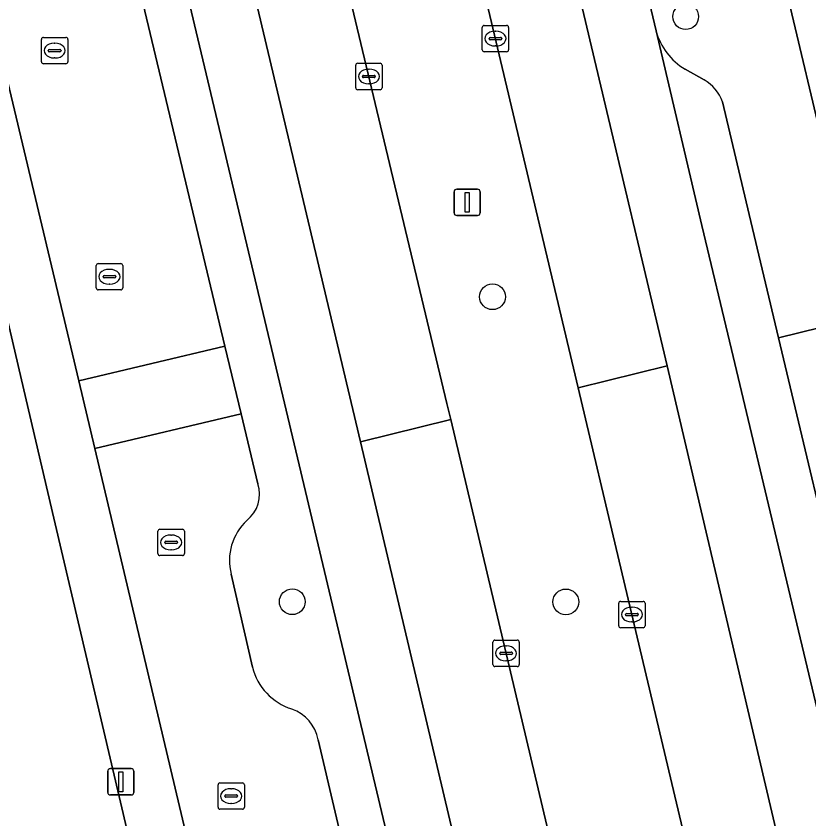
# Model space of a CAD drawing. Extents: x 158472 to 159562, y 388525 to 389606.
# Drawn here: x 159255.02 to 159285.1, y 388818.07 to 388848.51 of the extents above; entities that cross this region are included whole.
import ezdxf

# ---------------------------------------------------------------- set-up
doc = ezdxf.new("R2010")
doc.units = 0
for name, color, linetype in [('IMGEO_Berm_groen', 7, 'Continuous'), ('IMGEO_Boom', 7, 'Continuous'), ('IMGEO_Erf', 7, 'Continuous'), ('IMGEO_Kolk', 7, 'Continuous'), ('IMGEO_Lichtmast', 7, 'Continuous'), ('IMGEO_Parkeervlak_open', 7, 'Continuous'), ('IMGEO_Rijbaan_lokaal_gesloten', 7, 'Continuous'), ('IMGEO_Rijbaan_lokaal_open', 7, 'Continuous'), ('IMGEO_Voetpad_open', 7, 'Continuous')]:
    doc.layers.add(name, color=color, linetype=linetype)

msp = doc.modelspace()

# ---------------------------------------------------------------- linework, layer by layer
at = {"layer": 'IMGEO_Berm_groen'}
for points in [[(159277.901, 388827.843), (159276.343, 388834.412), (159270.29, 388859.938), (159269.541, 388863.127), (159266.797, 388874.809), (159261.846, 388873.649), (159264.636, 388861.977), (159271.366, 388833.818), (159271.51, 388833.21), (159279.673, 388798.682), (159283.502, 388782.632), (159288.208, 388762.614)], [(159265.691, 388831.762), (159260.868, 388852.063), (159259.188, 388851.605)], [(159259.299, 388851.238), (159262.943, 388835.991), (159263.557, 388833.423), (159264.191, 388830.772)], [(159277.616, 388773.955), (159279.332, 388774.364), (159277.906, 388780.397), (159273.326, 388799.622), (159265.691, 388831.762)], [(159293.018, 388764.082), (159289.528, 388778.742), (159284.536, 388799.838), (159277.901, 388827.843)], [(159263.178, 388827.348), (159263.988, 388823.816)], [(159266.481, 388821.067), (159269.854, 388806.707)]]:
    msp.add_lwpolyline(points, dxfattribs=at)
for centre, radius, start, end in [((159263.007, 388830.371), 1.25, 307.7238, 18.7266), ((159265.188, 388827.865), 2.075, 133.0238, 194.4168), ((159266.147, 388824.356), 2.225, 194.0354, 252.457), ((159264.968, 388820.78), 1.54, 10.7316, 70.7373)]:
    msp.add_arc(centre, radius, start, end, dxfattribs=at)
at = {"layer": 'IMGEO_Boom'}
for centre in [(159280.42, 388848.483), (159273.091, 388837.864), (159265.497, 388826.302), (159275.874, 388826.293)]:
    msp.add_circle(centre, 0.489, dxfattribs=at)
at = {"layer": 'IMGEO_Erf'}
for points in [[(159287.294, 388868.814), (159282.697, 388867.807), (159283.429, 388864.725), (159279.877, 388863.882), (159283.385, 388849.129), (159284.273, 388849.344), (159287.179, 388837.107)], [(159262.381, 388804.22), (159256.456, 388829.466), (159255.312, 388834.339), (159254.136, 388839.326), (159252.844, 388844.898), (159247.923, 388843.835), (159246.951, 388843.625), (159224.091, 388838.376), (159225.558, 388832.389), (159222.369, 388831.607), (159220.986, 388837.247), (159220.015, 388837.009), (159222.338, 388827.116), (159227.763, 388803.932)]]:
    msp.add_lwpolyline(points, dxfattribs=at)
at = {"layer": 'IMGEO_Kolk'}
for p, q in [((159272.777, 388848.15), (159273.629, 388848.15)), ((159272.702, 388847.224), (159272.702, 388848.076)), ((159273.19, 388847.93), (159273.215, 388847.93)), ((159273.703, 388848.076), (159273.703, 388847.224)), ((159255.983, 388846.77), (159255.983, 388847.622)), ((159256.058, 388847.696), (159256.91, 388847.696)), ((159256.984, 388847.622), (159256.984, 388846.77)), ((159272.961, 388847.644), (159272.961, 388847.656)), ((159273.399, 388847.607), (159273.001, 388847.607)), ((159273.004, 388847.693), (159273.402, 388847.693)), ((159273.445, 388847.656), (159273.445, 388847.644)), ((159256.285, 388847.239), (159256.683, 388847.239)), ((159256.471, 388847.476), (159256.496, 388847.476)), ((159273.213, 388847.37), (159273.188, 388847.37)), ((159256.242, 388847.19), (159256.242, 388847.202)), ((159256.68, 388847.153), (159256.282, 388847.153)), ((159256.726, 388847.202), (159256.726, 388847.19)), ((159273.629, 388847.15), (159272.777, 388847.15)), ((159256.91, 388846.696), (159256.058, 388846.696)), ((159256.494, 388846.916), (159256.469, 388846.916)), ((159267.903, 388845.788), (159267.903, 388846.64)), ((159267.978, 388846.714), (159268.83, 388846.714)), ((159268.904, 388846.64), (159268.904, 388845.788)), ((159268.391, 388846.494), (159268.416, 388846.494)), ((159268.162, 388846.208), (159268.162, 388846.22)), ((159268.6, 388846.171), (159268.202, 388846.171)), ((159268.205, 388846.257), (159268.603, 388846.257)), ((159268.646, 388846.22), (159268.646, 388846.208)), ((159268.83, 388845.714), (159267.978, 388845.714)), ((159268.414, 388845.934), (159268.389, 388845.934)), ((159258.063, 388838.197), (159258.063, 388839.049)), ((159258.138, 388839.123), (159258.99, 388839.123)), ((159259.064, 388839.049), (159259.064, 388838.197)), ((159258.551, 388838.903), (159258.576, 388838.903)), ((159258.322, 388838.617), (159258.322, 388838.629)), ((159258.76, 388838.58), (159258.362, 388838.58)), ((159258.365, 388838.666), (159258.763, 388838.666)), ((159258.806, 388838.629), (159258.806, 388838.617)), ((159258.99, 388838.123), (159258.138, 388838.123)), ((159258.574, 388838.343), (159258.549, 388838.343)), ((159260.402, 388828.124), (159260.402, 388828.976)), ((159260.477, 388829.05), (159261.329, 388829.05)), ((159261.403, 388828.976), (159261.403, 388828.124)), ((159260.89, 388828.83), (159260.915, 388828.83)), ((159260.661, 388828.544), (159260.661, 388828.556)), ((159261.099, 388828.507), (159260.701, 388828.507)), ((159260.704, 388828.593), (159261.102, 388828.593)), ((159261.145, 388828.556), (159261.145, 388828.544)), ((159261.329, 388828.05), (159260.477, 388828.05)), ((159260.913, 388828.27), (159260.888, 388828.27)), ((159277.879, 388825.389), (159277.879, 388826.241)), ((159277.954, 388826.315), (159278.806, 388826.315)), ((159278.88, 388826.241), (159278.88, 388825.389)), ((159278.367, 388826.095), (159278.392, 388826.095)), ((159278.138, 388825.809), (159278.138, 388825.821)), ((159278.576, 388825.772), (159278.178, 388825.772)), ((159278.181, 388825.858), (159278.579, 388825.858)), ((159278.622, 388825.821), (159278.622, 388825.809)), ((159278.806, 388825.315), (159277.954, 388825.315)), ((159278.39, 388825.535), (159278.365, 388825.535)), ((159273.106, 388823.919), (159273.106, 388824.771)), ((159273.181, 388824.845), (159274.033, 388824.845)), ((159274.107, 388824.771), (159274.107, 388823.919)), ((159273.594, 388824.625), (159273.619, 388824.625)), ((159273.365, 388824.339), (159273.365, 388824.351)), ((159273.803, 388824.302), (159273.405, 388824.302)), ((159273.408, 388824.388), (159273.806, 388824.388)), ((159273.849, 388824.351), (159273.849, 388824.339)), ((159274.033, 388823.845), (159273.181, 388823.845)), ((159273.617, 388824.065), (159273.592, 388824.065)), ((159262.68, 388818.508), (159262.68, 388819.36)), ((159262.755, 388819.434), (159263.607, 388819.434)), ((159263.681, 388819.36), (159263.681, 388818.508)), ((159262.939, 388818.928), (159262.939, 388818.94)), ((159262.982, 388818.977), (159263.38, 388818.977)), ((159263.168, 388819.214), (159263.193, 388819.214)), ((159263.423, 388818.94), (159263.423, 388818.928)), ((159263.377, 388818.891), (159262.979, 388818.891)), ((159263.191, 388818.654), (159263.166, 388818.654)), ((159263.607, 388818.434), (159262.755, 388818.434))]:
    msp.add_line(p, q, dxfattribs=at)
for points in [[(159272.777, 388848.15), (159273.629, 388848.15)], [(159272.702, 388847.224), (159272.702, 388848.076)], [(159273.703, 388848.076), (159273.703, 388847.224)], [(159255.983, 388846.77), (159255.983, 388847.622)], [(159256.058, 388847.696), (159256.91, 388847.696)], [(159256.984, 388847.622), (159256.984, 388846.77)], [(159273.629, 388847.15), (159272.777, 388847.15)], [(159256.91, 388846.696), (159256.058, 388846.696)], [(159267.903, 388845.788), (159267.903, 388846.64)], [(159267.978, 388846.714), (159268.83, 388846.714)], [(159268.904, 388846.64), (159268.904, 388845.788)], [(159268.83, 388845.714), (159267.978, 388845.714)], [(159258.063, 388838.197), (159258.063, 388839.049)], [(159258.138, 388839.123), (159258.99, 388839.123)], [(159259.064, 388839.049), (159259.064, 388838.197)], [(159258.99, 388838.123), (159258.138, 388838.123)], [(159260.402, 388828.124), (159260.402, 388828.976)], [(159260.477, 388829.05), (159261.329, 388829.05)], [(159261.403, 388828.976), (159261.403, 388828.124)], [(159261.329, 388828.05), (159260.477, 388828.05)], [(159277.879, 388825.389), (159277.879, 388826.241)], [(159277.954, 388826.315), (159278.806, 388826.315)], [(159278.88, 388826.241), (159278.88, 388825.389)], [(159278.806, 388825.315), (159277.954, 388825.315)], [(159273.106, 388823.919), (159273.106, 388824.771)], [(159273.181, 388824.845), (159274.033, 388824.845)], [(159274.107, 388824.771), (159274.107, 388823.919)], [(159274.033, 388823.845), (159273.181, 388823.845)], [(159262.68, 388818.508), (159262.68, 388819.36)], [(159262.755, 388819.434), (159263.607, 388819.434)], [(159263.681, 388819.36), (159263.681, 388818.508)], [(159263.607, 388818.434), (159262.755, 388818.434)]]:
    msp.add_lwpolyline(points, dxfattribs=at)
for centre, radius, start, end in [((159272.779, 388848.074), 0.0765, 91.552, 178.448), ((159272.779, 388848.074), 0.0765, 91.552, 178.448), ((159273.627, 388848.074), 0.0765, 1.552, 88.448), ((159273.627, 388848.074), 0.0765, 1.552, 88.448), ((159256.06, 388847.62), 0.0765, 91.552, 178.448), ((159256.06, 388847.62), 0.0765, 91.552, 178.448), ((159256.908, 388847.62), 0.0765, 1.552, 88.448), ((159256.908, 388847.62), 0.0765, 1.552, 88.448), ((159273.001, 388847.653), 0.0403, 85.8775, 175.7526), ((159272.998, 388847.643), 0.0366, 178.938, 274.7102), ((159273.402, 388847.65), 0.043, 264.8664, 352.4533), ((159273.406, 388847.655), 0.0386, 1.7309, 96.639), ((159256.282, 388847.199), 0.0403, 85.8775, 175.7526), ((159256.687, 388847.201), 0.0386, 1.7309, 96.639), ((159272.779, 388847.226), 0.0765, 181.552, 268.448), ((159272.779, 388847.226), 0.0765, 181.552, 268.448), ((159273.627, 388847.226), 0.0765, 271.552, 358.448), ((159273.627, 388847.226), 0.0765, 271.552, 358.448), ((159256.279, 388847.189), 0.0366, 178.938, 274.7102), ((159256.683, 388847.196), 0.043, 264.8664, 352.4533), ((159256.06, 388846.772), 0.0765, 181.552, 268.448), ((159256.06, 388846.772), 0.0765, 181.552, 268.448), ((159256.908, 388846.772), 0.0765, 271.552, 358.448), ((159256.908, 388846.772), 0.0765, 271.552, 358.448), ((159267.98, 388846.638), 0.0765, 91.552, 178.448), ((159267.98, 388846.638), 0.0765, 91.552, 178.448), ((159268.828, 388846.638), 0.0765, 1.552, 88.448), ((159268.828, 388846.638), 0.0765, 1.552, 88.448), ((159268.202, 388846.217), 0.0403, 85.8775, 175.7526), ((159268.199, 388846.207), 0.0366, 178.938, 274.7102), ((159268.603, 388846.214), 0.043, 264.8664, 352.4533), ((159268.607, 388846.219), 0.0386, 1.7309, 96.639), ((159267.98, 388845.79), 0.0765, 181.552, 268.448), ((159267.98, 388845.79), 0.0765, 181.552, 268.448), ((159268.828, 388845.79), 0.0765, 271.552, 358.448), ((159268.828, 388845.79), 0.0765, 271.552, 358.448), ((159258.14, 388839.047), 0.0765, 91.552, 178.448), ((159258.14, 388839.047), 0.0765, 91.552, 178.448), ((159258.988, 388839.047), 0.0765, 1.552, 88.448), ((159258.988, 388839.047), 0.0765, 1.552, 88.448), ((159258.362, 388838.626), 0.0403, 85.8775, 175.7526), ((159258.359, 388838.616), 0.0366, 178.938, 274.7102), ((159258.763, 388838.623), 0.043, 264.8664, 352.4533), ((159258.767, 388838.628), 0.0386, 1.7309, 96.639), ((159258.14, 388838.199), 0.0765, 181.552, 268.448), ((159258.14, 388838.199), 0.0765, 181.552, 268.448), ((159258.988, 388838.199), 0.0765, 271.552, 358.448), ((159258.988, 388838.199), 0.0765, 271.552, 358.448), ((159260.479, 388828.974), 0.0765, 91.552, 178.448), ((159260.479, 388828.974), 0.0765, 91.552, 178.448), ((159261.327, 388828.974), 0.0765, 1.552, 88.448), ((159261.327, 388828.974), 0.0765, 1.552, 88.448), ((159260.701, 388828.553), 0.0403, 85.8775, 175.7526), ((159260.698, 388828.543), 0.0366, 178.938, 274.7102), ((159261.102, 388828.55), 0.043, 264.8664, 352.4533), ((159261.106, 388828.555), 0.0386, 1.7309, 96.639), ((159260.479, 388828.126), 0.0765, 181.552, 268.448), ((159260.479, 388828.126), 0.0765, 181.552, 268.448), ((159261.327, 388828.126), 0.0765, 271.552, 358.448), ((159261.327, 388828.126), 0.0765, 271.552, 358.448), ((159277.956, 388826.239), 0.0765, 91.552, 178.448), ((159277.956, 388826.239), 0.0765, 91.552, 178.448), ((159278.804, 388826.239), 0.0765, 1.552, 88.448), ((159278.804, 388826.239), 0.0765, 1.552, 88.448), ((159278.178, 388825.818), 0.0403, 85.8775, 175.7526), ((159278.175, 388825.808), 0.0366, 178.938, 274.7102), ((159278.579, 388825.815), 0.043, 264.8664, 352.4533), ((159278.583, 388825.82), 0.0386, 1.7309, 96.639), ((159277.956, 388825.391), 0.0765, 181.552, 268.448), ((159277.956, 388825.391), 0.0765, 181.552, 268.448), ((159278.804, 388825.391), 0.0765, 271.552, 358.448), ((159278.804, 388825.391), 0.0765, 271.552, 358.448), ((159273.183, 388824.769), 0.0765, 91.552, 178.448), ((159273.183, 388824.769), 0.0765, 91.552, 178.448), ((159274.031, 388824.769), 0.0765, 1.552, 88.448), ((159274.031, 388824.769), 0.0765, 1.552, 88.448), ((159273.405, 388824.348), 0.0403, 85.8775, 175.7526), ((159273.402, 388824.338), 0.0366, 178.938, 274.7102), ((159273.806, 388824.345), 0.043, 264.8664, 352.4533), ((159273.81, 388824.35), 0.0386, 1.7309, 96.639), ((159273.183, 388823.921), 0.0765, 181.552, 268.448), ((159273.183, 388823.921), 0.0765, 181.552, 268.448), ((159274.031, 388823.921), 0.0765, 271.552, 358.448), ((159274.031, 388823.921), 0.0765, 271.552, 358.448), ((159262.757, 388819.358), 0.0765, 91.552, 178.448), ((159262.757, 388819.358), 0.0765, 91.552, 178.448), ((159263.605, 388819.358), 0.0765, 1.552, 88.448), ((159263.605, 388819.358), 0.0765, 1.552, 88.448), ((159262.979, 388818.937), 0.0403, 85.8775, 175.7526), ((159262.976, 388818.927), 0.0366, 178.938, 274.7102), ((159263.38, 388818.934), 0.043, 264.8664, 352.4533), ((159263.384, 388818.939), 0.0386, 1.7309, 96.639), ((159262.757, 388818.51), 0.0765, 181.552, 268.448), ((159262.757, 388818.51), 0.0765, 181.552, 268.448), ((159263.605, 388818.51), 0.0765, 271.552, 358.448), ((159263.605, 388818.51), 0.0765, 271.552, 358.448)]:
    msp.add_arc(centre, radius, start, end, dxfattribs=at)
for centre, major_axis, ratio, start_param, end_param in [((159273.189, 388847.65), (-0.387, 0.002), 0.722429, 4.712389, 7.853982), ((159273.214, 388847.65), (-0.39, 0.002), 0.717154, 1.570796, 4.712389), ((159256.47, 388847.196), (-0.387, 0.002), 0.722429, 4.712389, 7.853982), ((159256.495, 388847.196), (-0.39, 0.002), 0.717154, 1.570796, 4.712389), ((159268.39, 388846.214), (-0.387, 0.002), 0.722429, 4.712389, 7.853982), ((159268.415, 388846.214), (-0.39, 0.002), 0.717154, 1.570796, 4.712389), ((159258.55, 388838.623), (-0.387, 0.002), 0.722429, 4.712389, 7.853982), ((159258.575, 388838.623), (-0.39, 0.002), 0.717154, 1.570796, 4.712389), ((159260.889, 388828.55), (-0.387, 0.002), 0.722429, 4.712389, 7.853982), ((159260.914, 388828.55), (-0.39, 0.002), 0.717154, 1.570796, 4.712389), ((159278.366, 388825.815), (-0.387, 0.002), 0.722429, 4.712389, 7.853982), ((159278.391, 388825.815), (-0.39, 0.002), 0.717154, 1.570796, 4.712389), ((159273.593, 388824.345), (-0.387, 0.002), 0.722429, 4.712389, 7.853982), ((159273.618, 388824.345), (-0.39, 0.002), 0.717154, 1.570796, 4.712389), ((159263.167, 388818.934), (-0.387, 0.002), 0.722429, 4.712389, 7.853982), ((159263.192, 388818.934), (-0.39, 0.002), 0.717154, 1.570796, 4.712389)]:
    msp.add_ellipse(centre, major_axis=major_axis, ratio=ratio, start_param=start_param, end_param=end_param, dxfattribs=at)
at = {"layer": 'IMGEO_Lichtmast'}
for p, q in [((159271.635, 388841.043), (159271.635, 388841.843)), ((159271.635, 388841.843), (159271.635, 388841.043)), ((159271.735, 388841.943), (159272.525, 388841.943)), ((159272.525, 388841.943), (159271.735, 388841.943)), ((159272.625, 388841.843), (159272.625, 388841.043)), ((159272.625, 388841.043), (159272.625, 388841.843)), ((159272.525, 388840.943), (159271.735, 388840.943)), ((159271.735, 388840.943), (159272.525, 388840.943)), ((159258.498, 388819.075), (159258.498, 388819.875)), ((159258.498, 388819.875), (159258.498, 388819.075)), ((159258.598, 388819.975), (159259.388, 388819.975)), ((159259.388, 388819.975), (159258.598, 388819.975)), ((159259.488, 388819.875), (159259.488, 388819.075)), ((159259.488, 388819.075), (159259.488, 388819.875)), ((159259.388, 388818.975), (159258.598, 388818.975)), ((159258.598, 388818.975), (159259.388, 388818.975))]:
    msp.add_line(p, q, dxfattribs=at)
for points in [[(159272.055, 388841.818), (159272.205, 388841.818), (159272.205, 388841.068), (159272.055, 388841.068), (159272.055, 388841.818)], [(159258.918, 388819.85), (159259.068, 388819.85), (159259.068, 388819.1), (159258.918, 388819.1), (159258.918, 388819.85)]]:
    msp.add_lwpolyline(points, dxfattribs=at)
for centre, start, end in [((159271.735, 388841.843), 90, 180), ((159271.735, 388841.843), 90, 180), ((159272.525, 388841.843), 0, 90), ((159272.525, 388841.843), 360, 90), ((159271.735, 388841.043), 180, 270), ((159271.735, 388841.043), 180, 270), ((159272.525, 388841.043), 270, 0), ((159272.525, 388841.043), 270, 0), ((159258.598, 388819.875), 90, 180), ((159258.598, 388819.875), 90, 180), ((159259.388, 388819.875), 0, 90), ((159259.388, 388819.875), 360, 90), ((159258.598, 388819.075), 180, 270), ((159258.598, 388819.075), 180, 270), ((159259.388, 388819.075), 270, 0), ((159259.388, 388819.075), 270, 0)]:
    msp.add_arc(centre, 0.1, start, end, dxfattribs=at)
at = {"layer": 'IMGEO_Parkeervlak_open'}
for points in [[(159279.295, 388847.943), (159281.038, 388840.562), (159282.158, 388835.858), (159285.659, 388821.162)], [(159281.122, 388846.086), (159280.396, 388846.488)], [(159286.607, 388825.109), (159283.941, 388836.302), (159282.825, 388840.986), (159281.816, 388845.258)]]:
    msp.add_lwpolyline(points, dxfattribs=at)
for centre, radius, start, end in [((159281.682, 388848.605), 2.477, 195.5061, 238.7235), ((159280.263, 388844.661), 1.664, 21.0218, 58.9153)]:
    msp.add_arc(centre, radius, start, end, dxfattribs=at)
at = {"layer": 'IMGEO_Rijbaan_lokaal_gesloten'}
for points in [[(159223.469, 389052.45), (159230.156, 389009.067), (159243.098, 388939.791), (159258.627, 388872.238), (159268.084, 388832.358), (159271.51, 388833.21), (159271.366, 388833.818), (159264.636, 388861.977), (159261.846, 388873.649), (159261.159, 388876.524), (159260.92, 388877.525)], [(159239.311, 389027.03), (159242.913, 389005.102), (159246.77, 388983.007), (159252.032, 388955.946), (159255.765, 388938.112), (159261.434, 388912.543), (159265.14, 388896.851), (159270.668, 388873.441), (159274.326, 388857.952), (159279.715, 388835.25), (159286.319, 388807.116)], [(159285.132, 388760.501), (159274.982, 388803.196), (159268.084, 388832.358), (159258.627, 388872.238), (159243.098, 388939.791)], [(159249.806, 388898.745), (159253.55, 388882.862), (159256.234, 388871.462), (159258.029, 388864.014), (159260.868, 388852.063), (159265.691, 388831.762), (159273.326, 388799.622), (159277.906, 388780.397), (159279.332, 388774.364), (159281.519, 388765.117), (159283.612, 388756.249), (159285.084, 388750), (159287.643, 388739.131)], [(159262.853, 388891.299), (159265.887, 388878.684), (159266.118, 388877.7), (159266.797, 388874.809), (159269.541, 388863.127), (159270.29, 388859.938), (159276.343, 388834.412), (159279.715, 388835.25), (159274.326, 388857.952), (159270.668, 388873.441), (159265.14, 388896.851)], [(159285.659, 388821.162), (159282.158, 388835.858), (159281.038, 388840.562), (159279.295, 388847.943), (159278.852, 388849.818), (159273.304, 388873.316)], [(159286.319, 388807.116), (159279.715, 388835.25), (159276.343, 388834.412), (159277.901, 388827.843), (159284.536, 388799.838), (159289.528, 388778.742), (159293.018, 388764.082)], [(159288.208, 388762.614), (159283.502, 388782.632), (159279.673, 388798.682), (159271.51, 388833.21), (159268.084, 388832.358), (159274.982, 388803.196), (159285.132, 388760.501), (159292.436, 388729.776), (159299.002, 388702.154), (159302.196, 388688.085), (159301.738, 388687.977), (159299.905, 388687.548), (159299.937, 388687.413), (159304.249, 388669.003), (159304.775, 388666.773), (159306.683, 388667.26), (159310.673, 388668.277), (159309.54, 388673.08), (159309.432, 388673.446)]]:
    msp.add_lwpolyline(points, dxfattribs=at)
at = {"layer": 'IMGEO_Rijbaan_lokaal_open'}
for points in [[(159257.328, 388863.865), (159257.54, 388863.91), (159255.745, 388871.357), (159253.668, 388870.909), (159250.613, 388864.087), (159249.126, 388863.743), (159253.133, 388846.145), (159254.595, 388846.477), (159257.395, 388834.675), (159262.943, 388835.991), (159259.299, 388851.238)], [(159264.191, 388830.772), (159263.557, 388833.423), (159258.005, 388832.106), (159258.51, 388829.977), (159261.502, 388817.367), (159267.045, 388793.931), (159269.394, 388784.189), (159274.86, 388785.507), (159272.312, 388795.966)], [(159263.988, 388823.816), (159263.178, 388827.348)], [(159269.854, 388806.707), (159266.481, 388821.067)]]:
    msp.add_lwpolyline(points, dxfattribs=at)
msp.add_lwpolyline([(159258.005, 388832.106), (159263.557, 388833.423), (159262.943, 388835.991), (159257.395, 388834.675)], close=True, dxfattribs=at)
for centre, radius, start, end in [((159263.007, 388830.371), 1.25, 307.7238, 18.7266), ((159265.188, 388827.865), 2.075, 133.0238, 194.4168), ((159266.147, 388824.356), 2.225, 194.0354, 252.457), ((159264.968, 388820.78), 1.54, 10.7316, 70.7373)]:
    msp.add_arc(centre, radius, start, end, dxfattribs=at)
at = {"layer": 'IMGEO_Voetpad_open'}
for points in [[(159281.816, 388845.258), (159282.825, 388840.986), (159283.941, 388836.302), (159287.179, 388837.107), (159284.273, 388849.344), (159283.385, 388849.129), (159279.877, 388863.882), (159279.069, 388867.287), (159276.089, 388880.176), (159273.313, 388881.672)], [(159254.595, 388846.477), (159253.133, 388846.145), (159248.287, 388845.046), (159244.254, 388862.616), (159243.653, 388862.478), (159246.3, 388850.982), (159247.021, 388847.913), (159247.715, 388844.776), (159247.923, 388843.835), (159252.844, 388844.898), (159254.136, 388839.326), (159255.312, 388834.339), (159256.456, 388829.466), (159262.381, 388804.22), (159263.557, 388799.256), (159265.157, 388792.677), (159266.341, 388787.656), (159273.151, 388759.428), (159273.781, 388756.462), (159274.798, 388756.715)], [(159278.852, 388849.818), (159279.295, 388847.943)], [(159287.643, 388739.131), (159285.084, 388750), (159283.612, 388756.249), (159283.093, 388756.097), (159282.991, 388756.446), (159281.704, 388756.171), (159275.289, 388759.739), (159270.01, 388781.632), (159269.394, 388784.189), (159267.045, 388793.931), (159261.502, 388817.367), (159258.51, 388829.977), (159258.005, 388832.106), (159257.395, 388834.675), (159254.595, 388846.477)], [(159280.396, 388846.488), (159281.122, 388846.086)], [(159291.028, 388820.9), (159290.651, 388822.489), (159287.179, 388837.107), (159283.941, 388836.302), (159286.607, 388825.109)]]:
    msp.add_lwpolyline(points, dxfattribs=at)
for centre, radius, start, end in [((159281.682, 388848.605), 2.477, 195.5061, 238.7235), ((159280.263, 388844.661), 1.664, 21.0218, 58.9153)]:
    msp.add_arc(centre, radius, start, end, dxfattribs=at)

doc.saveas('drawing.dxf')
